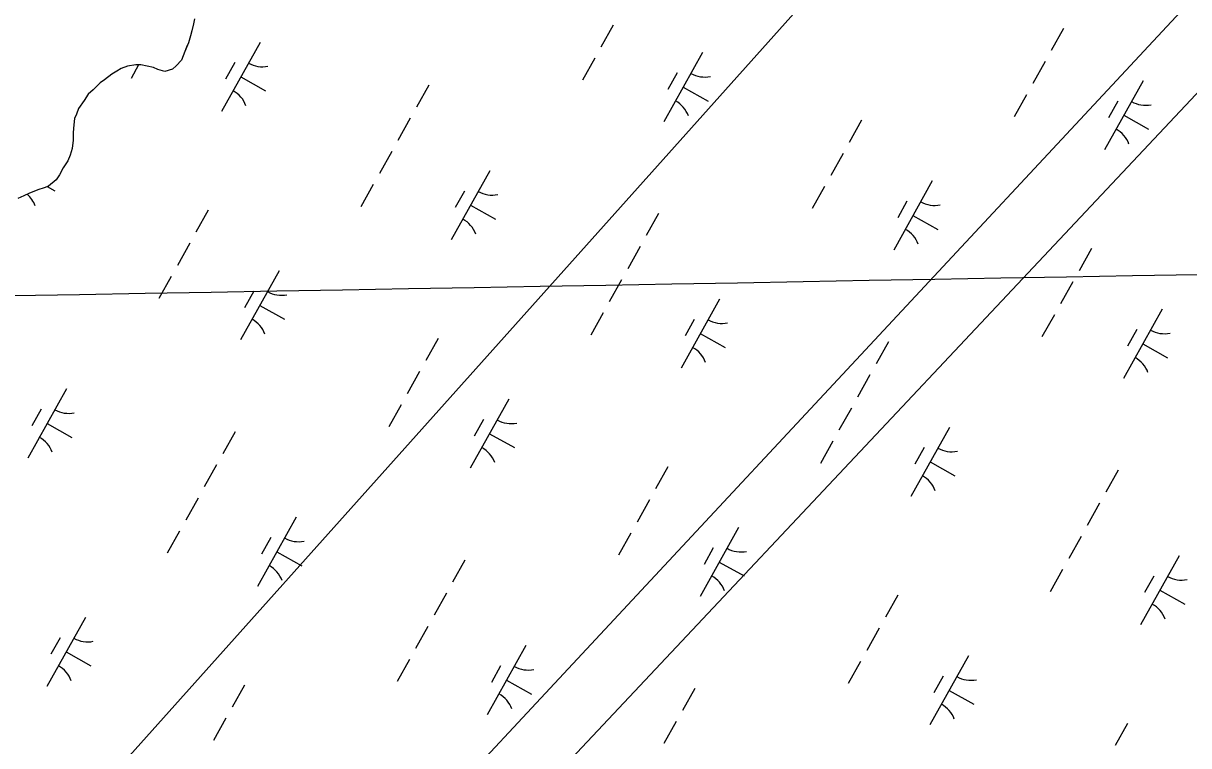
# Model space of a CAD drawing. Extents: x 3923531 to 3943530, y 207391 to 229799.
# Drawn here: x 3932955 to 3933692, y 217670 to 218126 of the extents above; entities that cross this region are included whole.
import ezdxf

# ---------------------------------------------------------------- set-up
doc = ezdxf.new("R2010")
doc.units = 0
for name, color, linetype in [('V-GRID-MAJR', 7, 'Continuous'), ('V-TOPO-SHOR', 7, 'Continuous'), ('V-UTIL-LINE', 7, 'Continuous'), ('V-WETL-SWMP', 7, 'Continuous')]:
    doc.layers.add(name, color=color, linetype=linetype)

msp = doc.modelspace()

# ---------------------------------------------------------------- linework, layer by layer
at = {"layer": 'V-GRID-MAJR'}
msp.add_spline([(3929435.52, 217891.88), (3930329.23, 217907.73), (3935652.4, 218002.59), (3939803.52, 218077.1)], degree=3, dxfattribs=at)
at = {"layer": 'V-TOPO-SHOR'}
for points in [[(3933063.55, 218129.33), (3933062.7, 218124.95), (3933061.87, 218121.76), (3933061.04, 218118.57), (3933059.79, 218114.18), (3933058.56, 218111.39), (3933057.33, 218108.61), (3933055.28, 218103.03), (3933052.04, 218099.46), (3933049.62, 218097.49), (3933044.81, 218095.94), (3933040.42, 218097.18), (3933037.63, 218098.41), (3933033.64, 218099.25), (3933029.65, 218100.1), (3933026.45, 218100.13), (3933021.25, 218099.38), (3933017.23, 218097.82), (3933014.42, 218096.25), (3933011.2, 218094.29), (3933006.76, 218090.73), (3933003.94, 218088.76), (3932999.5, 218084.41), (3932996.27, 218081.65)], [(3932996.27, 218081.65), (3932993.83, 218077.67), (3932990.18, 218072.51), (3932988.94, 218068.93), (3932987.71, 218066.14), (3932987.27, 218062.14), (3932986.82, 218057.35), (3932986.77, 218052.55), (3932986.32, 218047.36), (3932985.07, 218042.97), (3932983.44, 218039.39), (3932980.59, 218035.02), (3932978.15, 218030.65), (3932976.12, 218027.47), (3932971.28, 218023.52), (3932968.46, 218022.35), (3932964.45, 218021.19), (3932958.83, 218018.85), (3932955.62, 218017.29), (3932952, 218015.72)]]:
    msp.add_lwpolyline(points, dxfattribs=at)
at = {"layer": 'V-UTIL-LINE'}
for points in [[(3936636.37, 224015.9), (3936525.62, 224056.17), (3935321.28, 220766.16), (3935347.69, 220401.84), (3934871.29, 219561.15), (3934439.51, 219247.4), (3932085.86, 216616.76), (3928247.61, 212430.32)], [(3934948.13, 219998.51), (3933937.95, 218403.55), (3930512.92, 214727.55), (3928293.59, 212405.31)], [(3928303.68, 212396.77), (3930529.58, 214712.48), (3934263.4, 218684.83), (3934306.77, 218941.79), (3934562.09, 219352.8), (3934805.1, 219208.23)]]:
    msp.add_lwpolyline(points, dxfattribs=at)
at = {"layer": 'V-WETL-SWMP'}
for p, q in [((3933063.55, 218129.34), (3933062.7, 218124.95)), ((3933062.7, 218124.95), (3933061.04, 218118.56)), ((3933328.18, 218125.3), (3933320.38, 218111.33)), ((3933612.72, 218123.21), (3933604.92, 218109.25)), ((3933059.79, 218114.18), (3933057.33, 218108.61)), ((3933061.04, 218118.56), (3933059.79, 218114.18)), ((3933104.94, 218114.36), (3933080.56, 218070.71)), ((3933057.33, 218108.61), (3933055.28, 218103.03)), ((3933384.56, 218107.88), (3933360.18, 218064.23)), ((3933021.25, 218099.38), (3933017.23, 218097.82)), ((3933026.45, 218100.13), (3933021.25, 218099.38)), ((3933028.21, 218100.11), (3933023.47, 218091.63)), ((3933029.65, 218100.09), (3933026.45, 218100.13)), ((3933037.63, 218098.41), (3933029.65, 218100.09)), ((3933040.42, 218097.18), (3933037.63, 218098.41)), ((3933052.04, 218099.46), (3933049.62, 218097.49)), ((3933055.28, 218103.03), (3933052.04, 218099.46)), ((3933088.94, 218101.54), (3933083.09, 218091.06)), ((3933316.47, 218104.35), (3933308.67, 218090.38)), ((3933601.02, 218102.26), (3933593.21, 218088.29)), ((3933011.2, 218094.29), (3933006.76, 218090.73)), ((3933014.42, 218096.25), (3933011.2, 218094.29)), ((3933017.23, 218097.82), (3933014.42, 218096.25)), ((3933044.81, 218095.94), (3933040.42, 218097.18)), ((3933049.62, 218097.49), (3933044.81, 218095.94)), ((3933092.75, 218092.54), (3933108.46, 218083.76)), ((3933368.56, 218095.06), (3933362.71, 218084.58)), ((3932999.5, 218084.41), (3932996.27, 218081.64)), ((3933003.94, 218088.76), (3932999.5, 218084.41)), ((3933006.76, 218090.73), (3933003.94, 218088.76)), ((3933211.61, 218087.33), (3933203.8, 218073.36)), ((3933372.37, 218086.06), (3933388.08, 218077.28)), ((3933662.98, 218090.07), (3933638.59, 218046.42)), ((3932993.83, 218077.67), (3932990.18, 218072.51)), ((3932996.27, 218081.64), (3932993.83, 218077.67)), ((3933589.31, 218081.31), (3933581.51, 218067.34)), ((3933646.97, 218077.25), (3933641.12, 218066.77)), ((3932988.94, 218068.92), (3932987.71, 218066.14)), ((3932990.18, 218072.51), (3932988.94, 218068.92)), ((3932987.27, 218062.14), (3932986.82, 218057.35)), ((3932987.71, 218066.14), (3932987.27, 218062.14)), ((3933199.9, 218066.38), (3933192.1, 218052.41)), ((3933485.1, 218065.13), (3933477.29, 218051.16)), ((3933650.78, 218068.25), (3933666.5, 218059.47)), ((3932986.82, 218057.35), (3932986.77, 218052.55)), ((3932986.32, 218047.36), (3932985.07, 218042.97)), ((3932986.77, 218052.55), (3932986.32, 218047.36)), ((3932983.44, 218039.39), (3932980.59, 218035.02)), ((3932985.07, 218042.97), (3932983.44, 218039.39)), ((3933188.2, 218045.43), (3933180.39, 218031.46)), ((3933473.39, 218044.17), (3933465.59, 218030.21)), ((3932980.59, 218035.02), (3932978.15, 218030.65)), ((3933250.16, 218033.24), (3933225.77, 217989.59)), ((3932976.12, 218027.47), (3932971.28, 218023.52)), ((3932978.15, 218030.65), (3932976.12, 218027.47)), ((3933529.78, 218026.76), (3933505.39, 217983.11)), ((3932955.62, 218017.28), (3932952, 218015.72)), ((3932958.83, 218018.85), (3932955.62, 218017.28)), ((3932964.45, 218021.19), (3932958.83, 218018.85)), ((3932968.46, 218022.35), (3932964.45, 218021.19)), ((3932971.28, 218023.52), (3932968.46, 218022.35)), ((3932970.41, 218023.16), (3932975.26, 218020.44)), ((3933176.49, 218024.47), (3933168.69, 218010.51)), ((3933234.15, 218020.41), (3933228.3, 218009.94)), ((3933461.69, 218023.22), (3933453.88, 218009.25)), ((3933237.96, 218011.41), (3933253.68, 218002.63)), ((3933513.77, 218013.94), (3933507.92, 218003.46)), ((3933072.28, 218008.29), (3933064.47, 217994.32)), ((3933356.82, 218006.21), (3933349.02, 217992.24)), ((3933517.58, 218004.94), (3933533.3, 217996.16)), ((3933060.57, 217987.34), (3933052.77, 217973.37)), ((3933345.12, 217985.25), (3933337.31, 217971.29)), ((3933630.31, 217984), (3933622.51, 217970.03)), ((3933048.87, 217966.39), (3933041.06, 217952.42)), ((3933116.96, 217969.92), (3933092.57, 217926.27)), ((3933333.41, 217964.3), (3933325.61, 217950.33)), ((3933618.61, 217963.05), (3933610.8, 217949.08)), ((3933100.95, 217957.1), (3933095.1, 217946.62)), ((3933395.37, 217952.11), (3933370.98, 217908.46)), ((3933104.76, 217948.1), (3933120.48, 217939.32)), ((3933674.99, 217945.64), (3933650.6, 217901.99)), ((3933321.71, 217943.35), (3933313.9, 217929.38)), ((3933379.37, 217939.29), (3933373.52, 217928.81)), ((3933606.9, 217942.1), (3933599.1, 217928.13)), ((3933383.18, 217930.29), (3933398.89, 217921.51)), ((3933658.99, 217932.81), (3933653.13, 217922.34)), ((3933217.49, 217927.17), (3933209.69, 217913.2)), ((3933502.03, 217925.08), (3933494.23, 217911.11)), ((3933662.8, 217923.81), (3933678.51, 217915.03)), ((3933205.79, 217906.21), (3933197.98, 217892.25)), ((3933490.33, 217904.13), (3933482.53, 217890.16)), ((3932982.55, 217895.28), (3932958.16, 217851.63)), ((3933194.08, 217885.26), (3933186.28, 217871.29)), ((3933262.17, 217888.8), (3933237.78, 217845.15)), ((3932966.55, 217882.45), (3932960.7, 217871.98)), ((3933478.62, 217883.18), (3933470.82, 217869.21)), ((3932970.36, 217873.45), (3932986.07, 217864.67)), ((3933246.17, 217875.98), (3933240.31, 217865.5)), ((3933540.58, 217870.99), (3933516.2, 217827.34)), ((3933089.21, 217868.25), (3933081.41, 217854.28)), ((3933249.98, 217866.98), (3933265.69, 217858.2)), ((3933466.92, 217862.23), (3933459.12, 217848.26)), ((3933524.58, 217858.17), (3933518.73, 217847.69)), ((3933528.39, 217849.16), (3933544.11, 217840.39)), ((3933077.51, 217847.29), (3933069.71, 217833.33)), ((3933362.71, 217846.04), (3933354.9, 217832.07)), ((3933647.25, 217843.96), (3933639.44, 217829.99)), ((3933065.8, 217826.34), (3933058, 217812.37)), ((3933351, 217825.09), (3933343.2, 217811.12)), ((3933635.54, 217823.01), (3933627.74, 217809.04)), ((3933127.76, 217814.15), (3933103.38, 217770.5)), ((3933054.1, 217805.39), (3933046.3, 217791.42)), ((3933339.29, 217804.14), (3933331.49, 217790.17)), ((3933407.38, 217807.68), (3933383, 217764.03)), ((3933111.76, 217801.33), (3933105.91, 217790.85)), ((3933623.84, 217802.05), (3933616.03, 217788.09)), ((3933115.57, 217792.33), (3933131.29, 217783.55)), ((3933391.38, 217794.85), (3933385.53, 217784.38)), ((3933685.8, 217789.87), (3933661.41, 217746.21)), ((3933234.43, 217787.12), (3933226.62, 217773.15)), ((3933395.19, 217785.85), (3933410.9, 217777.07)), ((3933612.13, 217781.1), (3933604.33, 217767.13)), ((3933669.8, 217777.04), (3933663.94, 217766.56)), ((3933673.6, 217768.04), (3933689.32, 217759.26)), ((3933222.72, 217766.17), (3933214.92, 217752.2)), ((3933507.92, 217764.92), (3933500.12, 217750.95)), ((3932994.56, 217750.84), (3932970.18, 217707.19)), ((3933211.02, 217745.22), (3933203.21, 217731.25)), ((3932978.56, 217738.02), (3932972.71, 217727.54)), ((3933496.21, 217743.97), (3933488.41, 217730)), ((3933272.98, 217733.03), (3933248.59, 217689.38)), ((3932982.37, 217729.01), (3932998.08, 217720.24)), ((3933199.31, 217724.27), (3933191.51, 217710.3)), ((3933484.51, 217723.01), (3933476.71, 217709.05)), ((3933552.6, 217726.55), (3933528.21, 217682.9)), ((3933256.98, 217720.2), (3933251.12, 217709.73)), ((3933095.1, 217708.08), (3933087.3, 217694.11)), ((3933260.78, 217711.2), (3933276.5, 217702.43)), ((3933536.59, 217713.73), (3933530.74, 217703.25)), ((3933379.64, 217706), (3933371.84, 217692.03)), ((3933540.4, 217704.73), (3933556.12, 217695.95)), ((3933083.39, 217687.13), (3933075.59, 217673.16)), ((3933367.94, 217685.05), (3933360.13, 217671.08)), ((3933653.13, 217683.79), (3933645.33, 217669.83))]:
    msp.add_line(p, q, dxfattribs=at)
for centre, start, end in [((3933106.43, 218116.53), 240.03808, 281.58174), ((3933386.05, 218110.06), 240.03808, 281.58174), ((3933079.49, 218068.31), 20.03808, 61.58174), ((3933359.11, 218061.83), 20.03808, 61.58174), ((3933664.46, 218092.25), 240.03808, 281.58174), ((3933637.52, 218044.02), 20.03808, 61.58174), ((3932946.29, 218004.99), 20.03808, 49.24161), ((3933251.64, 218035.41), 240.03808, 281.58174), ((3933531.26, 218028.93), 240.03808, 281.58174), ((3933224.7, 217987.18), 20.03808, 61.58174), ((3933504.32, 217980.71), 20.03808, 61.58174), ((3933118.44, 217972.1), 240.03808, 281.58174), ((3933091.5, 217923.87), 20.03808, 61.58174), ((3933396.86, 217954.29), 240.03808, 281.58174), ((3933676.48, 217947.81), 240.03808, 281.58174), ((3933369.91, 217906.06), 20.03808, 61.58174), ((3933649.53, 217899.58), 20.03808, 61.58174), ((3932984.04, 217897.45), 240.03808, 281.58174), ((3933263.66, 217890.97), 240.03808, 281.58174), ((3932957.09, 217849.22), 20.03808, 61.58174), ((3933236.71, 217842.75), 20.03808, 61.58174), ((3933542.07, 217873.16), 240.03808, 281.58174), ((3933515.13, 217824.93), 20.03808, 61.58174), ((3933129.25, 217816.33), 240.03808, 281.58174), ((3933408.87, 217809.85), 240.03808, 281.58174), ((3933102.31, 217768.1), 20.03808, 61.58174), ((3933381.93, 217761.62), 20.03808, 61.58174), ((3933687.28, 217792.04), 240.03808, 281.58174), ((3933660.34, 217743.81), 20.03808, 61.58174), ((3932996.05, 217753.01), 240.03808, 281.58174), ((3932969.11, 217704.79), 20.03808, 61.58174), ((3933274.46, 217735.2), 240.03808, 281.58174), ((3933554.08, 217728.72), 240.03808, 281.58174), ((3933247.52, 217686.97), 20.03808, 61.58174), ((3933527.14, 217680.5), 20.03808, 61.58174)]:
    msp.add_arc(centre, 17.62, start, end, dxfattribs=at)

doc.saveas('drawing.dxf')
